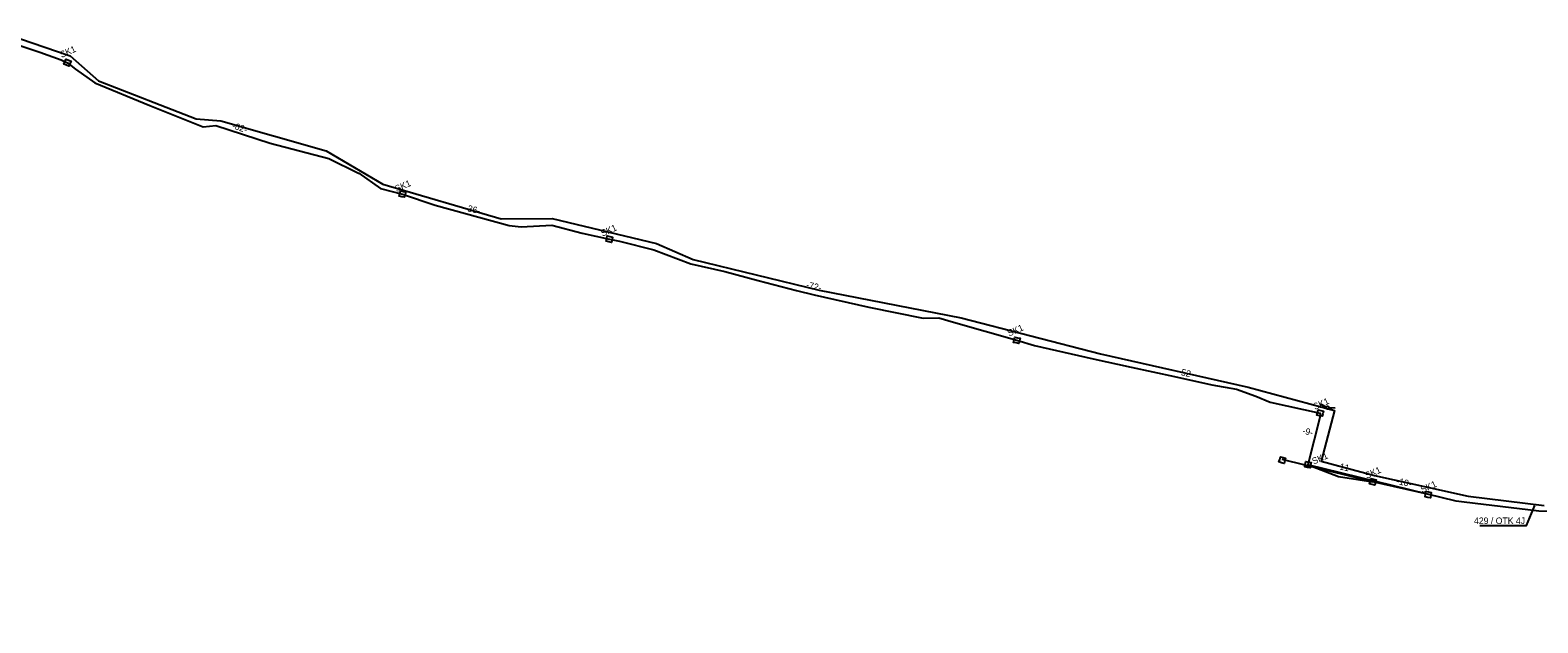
# Model space of a CAD drawing. Extents: x 6494530 to 6506885, y 5884901 to 5892312.
# Drawn here: x 6497145.5 to 6497395.6, y 5889342 to 5889440.2 of the extents above; entities that cross this region are included whole.
import ezdxf

# ---------------------------------------------------------------- set-up
doc = ezdxf.new("R2010")
doc.units = 0
for name, color, linetype in [('Domyślna', 7, 'Continuous'), ('kabel OTK do tablicy VMS', 7, 'Continuous'), ('opis kabla tablica VMS_OTK', 7, 'Continuous'), ('studnie do wyrysu', 7, 'Continuous'), ('trasa kanalizacji do wyrysu', 7, 'Continuous'), ('Warstwa 59', 7, 'Continuous')]:
    doc.layers.add(name, color=color, linetype=linetype)

# ---------------------------------------------------------------- blocks, each defined once
blk = doc.blocks.new('ELARM2_25')
at = {"layer": 'studnie do wyrysu'}
blk.add_lwpolyline([(0, 0.45), (0.45, 0.45), (0.45, 0), (0.45, -0.45), (0, -0.45), (-0.45, -0.45), (-0.45, 0), (-0.45, 0.45)], close=True, dxfattribs=at)
blk = doc.blocks.new('ELARM2_26')
at = {"layer": 'studnie do wyrysu'}
blk.add_lwpolyline([(0, 0.45), (0.45, 0.45), (0.45, 0), (0.45, -0.45), (0, -0.45), (-0.45, -0.45), (-0.45, 0), (-0.45, 0.45)], close=True, dxfattribs=at)
blk = doc.blocks.new('ELARM2_63')
at = {"layer": 'Warstwa 59'}
blk.add_lwpolyline([(0, 0.45), (0.45, 0.45), (0.45, 0), (0.45, -0.45), (0, -0.45), (-0.45, -0.45), (-0.45, 0), (-0.45, 0.45)], close=True, dxfattribs=at)
blk = doc.blocks.new('ELARM2_67')
at = {"layer": 'Warstwa 59'}
blk.add_lwpolyline([(0, 0.45), (0.45, 0.45), (0.45, 0), (0.45, -0.45), (0, -0.45), (-0.45, -0.45), (-0.45, 0), (-0.45, 0.45)], close=True, dxfattribs=at)
blk = doc.blocks.new('POINT_DISPLAY')
at = {"layer": 'Domyślna'}
blk.add_line((0, 0), (0, 0), dxfattribs=at)
blk = doc.blocks.new('ELLATA_171')
at = {"layer": 'Warstwa 59'}
for p, q in [((-1.25, 0.25), (-0.25, 0.05)), ((1.25, 0.25), (0.24, 0.05)), ((-0.24, -0.05), (-1.25, -0.25)), ((0.25, -0.05), (1.25, -0.25))]:
    blk.add_line(p, q, dxfattribs=at)
blk.add_circle((0, 0), 0.25, dxfattribs=at)
blk = doc.blocks.new('ELARM2_56')
at = {"layer": 'Warstwa 59'}
blk.add_lwpolyline([(0, 0.45), (0.45, 0.45), (0.45, 0), (0.45, -0.45), (0, -0.45), (-0.45, -0.45), (-0.45, 0), (-0.45, 0.45)], close=True, dxfattribs=at)

msp = doc.modelspace()

# ---------------------------------------------------------------- linework, layer by layer
at = {"layer": 'kabel OTK do tablicy VMS'}
msp.add_lwpolyline([(6497139.7, 5889440.18), (6497152.17, 5889435.92), (6497156.85, 5889431.79), (6497173.07, 5889425.51), (6497177.14, 5889425.15), (6497194.61, 5889420.17), (6497204.03, 5889414.64), (6497223.66, 5889408.94), (6497232.09, 5889408.98), (6497249.4, 5889404.81), (6497255.48, 5889402.16), (6497276.39, 5889397.12), (6497299.98, 5889392.5), (6497323.08, 5889386.55), (6497347.54, 5889381.01), (6497361.88, 5889377.17), (6497359.65, 5889368.78), (6497368.53, 5889366.42), (6497377.79, 5889364.36), (6497384.07, 5889362.99), (6497396.63, 5889361.42)], dxfattribs=at)
at = {"layer": 'opis kabla tablica VMS_OTK'}
msp.add_lwpolyline([(6497386.01, 5889358.09), (6497393.75, 5889358.09), (6497395.12, 5889361.4)], dxfattribs=at)
at = {"layer": 'trasa kanalizacji do wyrysu'}
for points in [[(6497140, 5889438.89), (6497147.13, 5889436.54), (6497150.65, 5889435.28), (6497151.72, 5889434.79), (6497153.05, 5889433.73), (6497156.28, 5889431.44), (6497165.38, 5889427.69), (6497174.21, 5889424.18), (6497176.35, 5889424.41), (6497185.32, 5889421.46), (6497195.1, 5889418.94), (6497200, 5889416.49)], [(6497140, 5889438.89), (6497147.13, 5889436.54), (6497150.65, 5889435.28), (6497151.72, 5889434.79), (6497153.05, 5889433.73), (6497156.28, 5889431.44), (6497165.38, 5889427.69), (6497174.21, 5889424.18), (6497176.35, 5889424.41), (6497185.32, 5889421.46), (6497195.1, 5889418.94), (6497200, 5889416.49)], [(6497140, 5889438.89), (6497147.13, 5889436.54), (6497150.65, 5889435.28), (6497151.72, 5889434.79), (6497153.05, 5889433.73), (6497156.28, 5889431.44), (6497165.38, 5889427.69), (6497174.21, 5889424.18), (6497176.35, 5889424.41), (6497185.32, 5889421.46), (6497195.1, 5889418.94), (6497200, 5889416.49)], [(6497140, 5889438.89), (6497147.13, 5889436.54), (6497150.65, 5889435.28), (6497151.72, 5889434.79), (6497153.05, 5889433.73), (6497156.28, 5889431.44), (6497165.38, 5889427.69), (6497174.21, 5889424.18), (6497176.35, 5889424.41), (6497185.32, 5889421.46), (6497195.1, 5889418.94), (6497200, 5889416.49)], [(6497140, 5889438.89), (6497147.13, 5889436.54), (6497150.65, 5889435.28), (6497151.72, 5889434.79), (6497153.05, 5889433.73), (6497156.28, 5889431.44), (6497165.38, 5889427.69), (6497174.21, 5889424.18), (6497176.35, 5889424.41), (6497185.32, 5889421.46), (6497195.1, 5889418.94), (6497200, 5889416.49)], [(6497140, 5889438.89), (6497147.13, 5889436.54), (6497150.65, 5889435.28), (6497151.72, 5889434.79), (6497153.05, 5889433.73), (6497156.28, 5889431.44), (6497165.38, 5889427.69), (6497174.21, 5889424.18), (6497176.35, 5889424.41), (6497185.32, 5889421.46), (6497195.1, 5889418.94), (6497200, 5889416.49)], [(6497200, 5889416.49), (6497200.03, 5889416.48), (6497203.67, 5889413.94), (6497207.3, 5889413.03), (6497212.72, 5889411.21), (6497224.97, 5889407.82), (6497226.99, 5889407.61), (6497232.06, 5889407.88), (6497237.08, 5889406.55), (6497241.61, 5889405.56), (6497243.3, 5889405.24), (6497248.97, 5889403.77), (6497255.09, 5889401.46), (6497260.75, 5889400.21), (6497266.26, 5889398.68), (6497272.66, 5889397.06), (6497275.56, 5889396.33), (6497284.64, 5889394.26), (6497293.68, 5889392.46), (6497296.27, 5889392.49), (6497298.69, 5889391.82), (6497309.19, 5889388.79), (6497312.1, 5889387.94), (6497321.84, 5889385.75), (6497328.16, 5889384.32), (6497335.33, 5889382.8), (6497341.56, 5889381.44), (6497345.65, 5889380.7), (6497348.82, 5889379.56), (6497351.22, 5889378.56), (6497359.5, 5889376.73), (6497359.49, 5889376.25), (6497357.47, 5889368.18), (6497357.5, 5889368.18)], [(6497200, 5889416.49), (6497200.03, 5889416.48), (6497203.67, 5889413.94), (6497207.3, 5889413.03), (6497212.72, 5889411.21), (6497224.97, 5889407.82), (6497226.99, 5889407.61), (6497232.06, 5889407.88), (6497237.08, 5889406.55), (6497241.61, 5889405.56), (6497243.3, 5889405.24), (6497248.97, 5889403.77), (6497255.09, 5889401.46), (6497260.75, 5889400.21), (6497266.26, 5889398.68), (6497272.66, 5889397.06), (6497275.56, 5889396.33), (6497284.64, 5889394.26), (6497293.68, 5889392.46), (6497296.27, 5889392.49), (6497298.69, 5889391.82), (6497309.19, 5889388.79), (6497312.1, 5889387.94), (6497321.84, 5889385.75), (6497328.16, 5889384.32), (6497335.33, 5889382.8), (6497341.56, 5889381.44), (6497345.65, 5889380.7), (6497348.82, 5889379.56), (6497351.22, 5889378.56), (6497359.5, 5889376.73), (6497359.49, 5889376.25), (6497357.47, 5889368.18), (6497357.5, 5889368.18), (6497362.54, 5889366.21), (6497368.25, 5889365.36)], [(6497200, 5889416.49), (6497200.03, 5889416.48), (6497203.67, 5889413.94), (6497207.3, 5889413.03), (6497212.72, 5889411.21), (6497224.97, 5889407.82), (6497226.99, 5889407.61), (6497232.06, 5889407.88), (6497237.08, 5889406.55), (6497241.61, 5889405.56), (6497243.3, 5889405.24), (6497248.97, 5889403.77), (6497255.09, 5889401.46), (6497260.75, 5889400.21), (6497266.26, 5889398.68), (6497272.66, 5889397.06), (6497275.56, 5889396.33), (6497284.64, 5889394.26), (6497293.68, 5889392.46), (6497296.27, 5889392.49), (6497298.69, 5889391.82), (6497309.19, 5889388.79), (6497312.1, 5889387.94), (6497321.84, 5889385.75), (6497328.16, 5889384.32), (6497335.33, 5889382.8), (6497341.56, 5889381.44), (6497345.65, 5889380.7), (6497348.82, 5889379.56), (6497351.22, 5889378.56), (6497359.5, 5889376.73), (6497359.49, 5889376.25), (6497357.47, 5889368.18), (6497357.5, 5889368.18), (6497362.54, 5889366.21), (6497368.25, 5889365.36)], [(6497200, 5889416.49), (6497200.03, 5889416.48), (6497203.67, 5889413.94), (6497207.3, 5889413.03), (6497212.72, 5889411.21), (6497224.97, 5889407.82), (6497226.99, 5889407.61), (6497232.06, 5889407.88), (6497237.08, 5889406.55), (6497241.61, 5889405.56), (6497243.3, 5889405.24), (6497248.97, 5889403.77), (6497255.09, 5889401.46), (6497260.75, 5889400.21), (6497266.26, 5889398.68), (6497272.66, 5889397.06), (6497275.56, 5889396.33), (6497284.64, 5889394.26), (6497293.68, 5889392.46), (6497296.27, 5889392.49), (6497298.69, 5889391.82), (6497309.19, 5889388.79), (6497312.1, 5889387.94), (6497321.84, 5889385.75), (6497328.16, 5889384.32), (6497335.33, 5889382.8), (6497341.56, 5889381.44), (6497345.65, 5889380.7), (6497348.82, 5889379.56), (6497351.22, 5889378.56), (6497359.5, 5889376.73), (6497359.49, 5889376.25), (6497357.47, 5889368.18), (6497357.5, 5889368.18), (6497362.54, 5889366.21), (6497368.25, 5889365.36)], [(6497200, 5889416.49), (6497200.03, 5889416.48), (6497203.67, 5889413.94), (6497207.3, 5889413.03), (6497212.72, 5889411.21), (6497224.97, 5889407.82), (6497226.99, 5889407.61), (6497232.06, 5889407.88), (6497237.08, 5889406.55), (6497241.61, 5889405.56), (6497243.3, 5889405.24), (6497248.97, 5889403.77), (6497255.09, 5889401.46), (6497260.75, 5889400.21), (6497266.26, 5889398.68), (6497272.66, 5889397.06), (6497275.56, 5889396.33), (6497284.64, 5889394.26), (6497293.68, 5889392.46), (6497296.27, 5889392.49), (6497298.69, 5889391.82), (6497309.19, 5889388.79), (6497312.1, 5889387.94), (6497321.84, 5889385.75), (6497328.16, 5889384.32), (6497335.33, 5889382.8), (6497341.56, 5889381.44), (6497345.65, 5889380.7), (6497348.82, 5889379.56), (6497351.22, 5889378.56), (6497359.5, 5889376.73), (6497359.49, 5889376.25), (6497357.47, 5889368.18), (6497357.5, 5889368.18), (6497362.54, 5889366.21), (6497368.25, 5889365.36)], [(6497200, 5889416.49), (6497200.03, 5889416.48), (6497203.67, 5889413.94), (6497207.3, 5889413.03), (6497212.72, 5889411.21), (6497224.97, 5889407.82), (6497226.99, 5889407.61), (6497232.06, 5889407.88), (6497237.08, 5889406.55), (6497241.61, 5889405.56), (6497243.3, 5889405.24), (6497248.97, 5889403.77), (6497255.09, 5889401.46), (6497260.75, 5889400.21), (6497266.26, 5889398.68), (6497272.66, 5889397.06), (6497275.56, 5889396.33), (6497284.64, 5889394.26), (6497293.68, 5889392.46), (6497296.27, 5889392.49), (6497298.69, 5889391.82), (6497309.19, 5889388.79), (6497312.1, 5889387.94), (6497321.84, 5889385.75), (6497328.16, 5889384.32), (6497335.33, 5889382.8), (6497341.56, 5889381.44), (6497345.65, 5889380.7), (6497348.82, 5889379.56), (6497351.22, 5889378.56), (6497359.5, 5889376.73), (6497359.49, 5889376.25), (6497357.47, 5889368.18), (6497357.5, 5889368.18)], [(6497383.36, 5889361.99), (6497382.04, 5889362.15), (6497377.31, 5889363.28), (6497368.25, 5889365.36), (6497353.2, 5889369.02)], [(6497383.36, 5889361.99), (6497382.04, 5889362.15), (6497377.31, 5889363.28), (6497368.25, 5889365.36), (6497353.2, 5889369.02)], [(6497383.36, 5889361.99), (6497382.04, 5889362.15), (6497377.31, 5889363.28), (6497368.25, 5889365.36), (6497353.2, 5889369.02)], [(6497383.36, 5889361.99), (6497382.04, 5889362.15), (6497377.31, 5889363.28), (6497368.25, 5889365.36), (6497353.2, 5889369.02)], [(6497383.36, 5889361.99), (6497382.04, 5889362.15), (6497377.31, 5889363.28), (6497357.47, 5889368.18)], [(6497383.36, 5889361.99), (6497382.04, 5889362.15), (6497377.31, 5889363.28), (6497357.47, 5889368.18)], [(6497433.07, 5889341.98), (6497414.85, 5889350.35), (6497413.95, 5889359.83), (6497395.77, 5889360.47), (6497383.36, 5889361.99)]]:
    msp.add_lwpolyline(points, dxfattribs=at)

# ---------------------------------------------------------------- block references
at = {"layer": 'studnie do wyrysu'}
for p, xscale, yscale, rotation in [((6497151.72, 5889434.79), 0.9999997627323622, 0.9999997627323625, -22.809789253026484), ((6497151.72, 5889434.79), 0.9999997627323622, 0.9999997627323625, -22.809789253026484), ((6497151.72, 5889434.79), 0.9999997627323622, 0.9999997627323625, -22.809789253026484), ((6497151.72, 5889434.79), 0.9999997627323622, 0.9999997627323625, -22.809789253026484), ((6497151.72, 5889434.79), 0.9999997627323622, 0.9999997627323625, -22.809789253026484), ((6497151.72, 5889434.79), 0.9999997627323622, 0.9999997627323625, -22.809789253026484), ((6497207.3, 5889413.03), 1.0000010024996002, 1.0000010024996, -11.875466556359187), ((6497207.3, 5889413.03), 1.0000010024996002, 1.0000010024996, -11.875466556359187), ((6497207.3, 5889413.03), 1.0000010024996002, 1.0000010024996, -11.875466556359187), ((6497207.3, 5889413.03), 1.0000010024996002, 1.0000010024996, -11.875466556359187), ((6497207.3, 5889413.03), 1.0000010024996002, 1.0000010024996, -11.875466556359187), ((6497207.3, 5889413.03), 1.0000010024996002, 1.0000010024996, -11.875466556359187), ((6497241.61, 5889405.56), 1.0000010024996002, 1.0000010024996, -11.875466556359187), ((6497241.61, 5889405.56), 1.0000010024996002, 1.0000010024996, -11.875466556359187), ((6497241.61, 5889405.56), 1.0000010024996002, 1.0000010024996, -11.875466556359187), ((6497241.61, 5889405.56), 1.0000010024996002, 1.0000010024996, -11.875466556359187), ((6497241.61, 5889405.56), 1.0000010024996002, 1.0000010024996, -11.875466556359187), ((6497241.61, 5889405.56), 1.0000010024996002, 1.0000010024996, -11.875466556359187), ((6497309.19, 5889388.79), 1.0000010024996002, 1.0000010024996, -11.875466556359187), ((6497309.19, 5889388.79), 1.0000010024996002, 1.0000010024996, -11.875466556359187), ((6497309.19, 5889388.79), 1.0000010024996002, 1.0000010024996, -11.875466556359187), ((6497309.19, 5889388.79), 1.0000010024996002, 1.0000010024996, -11.875466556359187), ((6497309.19, 5889388.79), 1.0000010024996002, 1.0000010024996, -11.875466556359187), ((6497309.19, 5889388.79), 1.0000010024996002, 1.0000010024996, -11.875466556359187), ((6497359.5, 5889376.73), 1.0000010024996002, 1.0000010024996, -11.875466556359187), ((6497359.5, 5889376.73), 1.0000010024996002, 1.0000010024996, -11.875466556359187), ((6497359.5, 5889376.73), 1.0000010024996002, 1.0000010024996, -11.875466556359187), ((6497359.5, 5889376.73), 1.0000010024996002, 1.0000010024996, -11.875466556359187), ((6497359.5, 5889376.73), 1.0000010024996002, 1.0000010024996, -11.875466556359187), ((6497359.5, 5889376.73), 1.0000010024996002, 1.0000010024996, -11.875466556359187), ((6497353.22, 5889368.94), 0.9999989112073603, 0.9999989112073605, -16.143408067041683), ((6497353.22, 5889368.94), 0.9999989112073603, 0.9999989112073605, -16.143408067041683), ((6497353.22, 5889368.94), 0.9999989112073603, 0.9999989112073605, -16.143408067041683), ((6497353.22, 5889368.94), 0.9999989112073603, 0.9999989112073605, -16.143408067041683), ((6497357.47, 5889368.18), 1.0000010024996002, 1.0000010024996, -11.875466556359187), ((6497357.47, 5889368.18), 1.0000010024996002, 1.0000010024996, -11.875466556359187), ((6497357.47, 5889368.18), 1.0000010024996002, 1.0000010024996, -11.875466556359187), ((6497357.47, 5889368.18), 1.0000010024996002, 1.0000010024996, -11.875466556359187), ((6497357.47, 5889368.18), 1.0000010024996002, 1.0000010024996, -11.875466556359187), ((6497357.47, 5889368.18), 1.0000010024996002, 1.0000010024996, -11.875466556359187), ((6497377.42, 5889363.22), 1.0000001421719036, 1.000000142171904, -9.22428017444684), ((6497377.42, 5889363.22), 1.0000001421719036, 1.000000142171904, -9.22428017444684), ((6497377.42, 5889363.22), 1.0000001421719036, 1.000000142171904, -9.22428017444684), ((6497377.42, 5889363.22), 1.0000001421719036, 1.000000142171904, -9.22428017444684), ((6497377.42, 5889363.22), 1.0000001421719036, 1.000000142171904, -9.22428017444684), ((6497377.42, 5889363.22), 1.0000001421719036, 1.000000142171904, -9.22428017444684)]:
    msp.add_blockref('ELARM2_25', p, dxfattribs=dict(at, xscale=xscale, yscale=yscale, rotation=rotation))
at = {"layer": 'studnie do wyrysu', "rotation": -13.543176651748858}
msp.add_blockref('ELARM2_26', (6497368.25, 5889365.36), dxfattribs=at)
msp.add_blockref('ELARM2_26', (6497368.25, 5889365.36), dxfattribs=at)
msp.add_blockref('ELARM2_26', (6497368.25, 5889365.36), dxfattribs=at)
msp.add_blockref('ELARM2_26', (6497368.25, 5889365.36), dxfattribs=at)
msp.add_blockref('ELARM2_26', (6497368.25, 5889365.36), dxfattribs=at)
msp.add_blockref('ELARM2_26', (6497368.25, 5889365.36), dxfattribs=at)
at = {"layer": 'Warstwa 59'}
for name, p, xscale, yscale, rotation in [('ELARM2_67', (6497151.72, 5889434.79), 0.9999997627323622, 0.9999997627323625, -22.809789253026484), ('ELARM2_63', (6497207.3, 5889413.03), 1.0000010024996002, 1.0000010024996, -11.875466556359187), ('ELARM2_63', (6497241.61, 5889405.56), 1.0000010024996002, 1.0000010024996, -11.875466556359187), ('ELARM2_63', (6497309.19, 5889388.79), 1.0000010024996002, 1.0000010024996, -11.875466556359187), ('ELLATA_171', (6497360.72, 5889377.64), 0.9999974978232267, 0.9999974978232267, -14.17161651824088), ('ELARM2_63', (6497359.5, 5889376.73), 1.0000010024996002, 1.0000010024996, -11.875466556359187), ('ELARM2_67', (6497353.22, 5889368.94), 0.9999989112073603, 0.9999989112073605, -16.143408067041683), ('ELARM2_67', (6497353.22, 5889368.94), 0.9999989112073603, 0.9999989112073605, -16.143408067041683), ('ELARM2_67', (6497353.22, 5889368.94), 0.9999989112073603, 0.9999989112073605, -16.143408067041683), ('ELARM2_63', (6497357.47, 5889368.18), 1.0000010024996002, 1.0000010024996, -11.875466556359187), ('ELARM2_63', (6497357.47, 5889368.18), 1.0000010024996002, 1.0000010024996, -11.875466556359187), ('ELARM2_63', (6497357.47, 5889368.18), 1.0000010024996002, 1.0000010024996, -11.875466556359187), ('ELARM2_67', (6497368.25, 5889365.36), 1.0000012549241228, 1.0000012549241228, -13.543085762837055), ('ELARM2_67', (6497368.25, 5889365.36), 1.0000012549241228, 1.0000012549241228, -13.543085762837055), ('ELARM2_67', (6497377.42, 5889363.22), 1.0000001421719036, 1.000000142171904, -9.22428017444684), ('ELARM2_67', (6497377.42, 5889363.22), 1.0000001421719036, 1.000000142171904, -9.22428017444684), ('ELARM2_67', (6497377.42, 5889363.22), 1.0000001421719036, 1.000000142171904, -9.22428017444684)]:
    msp.add_blockref(name, p, dxfattribs=dict(at, xscale=xscale, yscale=yscale, rotation=rotation))
at = {"layer": 'Warstwa 59', "xscale": 0.1, "yscale": 0.10000000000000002}
msp.add_blockref('POINT_DISPLAY', (6497353.2, 5889369.02), dxfattribs=at)
msp.add_blockref('POINT_DISPLAY', (6497353.2, 5889369.02), dxfattribs=at)
at = {"layer": 'Warstwa 59', "rotation": -13.543176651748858}
msp.add_blockref('ELARM2_56', (6497368.25, 5889365.36), dxfattribs=at)

# ---------------------------------------------------------------- texts
at = {"layer": 'opis kabla tablica VMS_OTK'}
msp.add_text('429 / OTK 4J', height=1.075, dxfattribs=at).set_placement((6497385.02, 5889358.36))
at = {"layer": 'studnie do wyrysu'}
for p in [(6497150.75, 5889435.57), (6497150.75, 5889435.57), (6497206.32, 5889413.34), (6497206.32, 5889413.34), (6497240.46, 5889405.97), (6497240.46, 5889405.97), (6497307.91, 5889389.41), (6497307.91, 5889389.41), (6497358.61, 5889377.24), (6497358.61, 5889377.24), (6497358.43, 5889368.2), (6497358.43, 5889368.2), (6497367.22, 5889365.83), (6497367.22, 5889365.83), (6497376.44, 5889363.49), (6497376.44, 5889363.49)]:
    msp.add_text('SK1', height=1.075, rotation=23.6947, dxfattribs=at).set_placement(p)
at = {"layer": 'trasa kanalizacji do wyrysu'}
for s, rotation, p in [('-62-', 341.9011, (6497178.92, 5889423.93)), ('-62-', 341.9011, (6497178.92, 5889423.93)), ('-36-', 347.3431, (6497217.54, 5889410.27)), ('-36-', 347.3431, (6497217.54, 5889410.27)), ('-72-', 347.3431, (6497274.16, 5889397.51)), ('-72-', 347.3431, (6497274.16, 5889397.51)), ('-52-', 347.3431, (6497335.89, 5889383.13)), ('-52-', 347.3431, (6497335.89, 5889383.13)), ('-9-', 347.3431, (6497356.49, 5889373.33)), ('-9-', 347.3431, (6497356.49, 5889373.33)), ('-11-', 347.3431, (6497362.18, 5889367.52)), ('-11-', 347.3431, (6497362.18, 5889367.52)), ('-10-', 347.3431, (6497372.04, 5889365.01)), ('-10-', 347.3431, (6497372.04, 5889365.01))]:
    msp.add_text(s, height=1.075, rotation=rotation, dxfattribs=at).set_placement(p)

doc.saveas('drawing.dxf')
